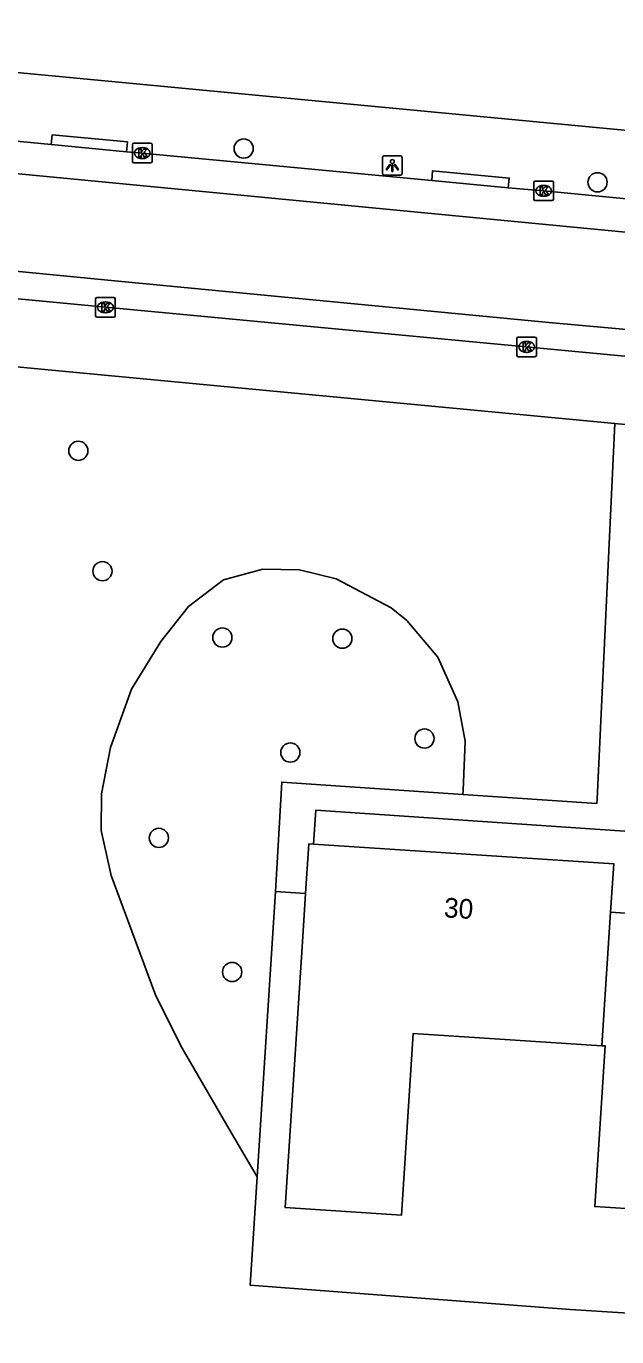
# Model space of a CAD drawing. Extents: x 162186 to 163152, y 385513 to 386513.
# Drawn here: x 162376.2 to 162406.3, y 385662.1 to 385728.8 of the extents above; entities that cross this region are included whole.
import ezdxf

# ---------------------------------------------------------------- set-up
doc = ezdxf.new("R2010")
doc.units = 0
for name, color, linetype in [('IMGEO_Boom', 7, 'Continuous'), ('IMGEO_Groenvoorziening', 7, 'Continuous'), ('IMGEO_Hek', 7, 'Continuous'), ('IMGEO_Kolk', 7, 'Continuous'), ('IMGEO_Lichtpunt', 7, 'Continuous'), ('IMGEO_Pand', 7, 'Continuous'), ('IMGEO_Pand_nummerreeks', 7, 'Continuous'), ('IMGEO_Rijbaan_lokaal_gesloten', 7, 'Continuous'), ('IMGEO_Voetpad_open', 7, 'Continuous')]:
    doc.layers.add(name, color=color, linetype=linetype)

msp = doc.modelspace()

# ---------------------------------------------------------------- linework, layer by layer
at = {"layer": 'IMGEO_Boom'}
for centre in [(162387.302, 385722.606), (162405.338, 385720.889), (162378.875, 385707.213), (162380.101, 385701.081), (162386.215, 385697.701), (162392.33, 385697.646), (162396.514, 385692.558), (162389.679, 385691.843), (162382.978, 385687.498), (162386.714, 385680.669)]:
    msp.add_circle(centre, 0.489, dxfattribs=at)
at = {"layer": 'IMGEO_Groenvoorziening'}
for points in [[(162387.984, 385670.231), (162386.684, 385672.464), (162384.164, 385676.792), (162382.828, 385679.457), (162380.547, 385685.589), (162380.037, 385687.875), (162380.06, 385689.742), (162380.514, 385692.105), (162381.59, 385695.078), (162383.085, 385697.506), (162384.492, 385699.286), (162386.268, 385700.648), (162388.274, 385701.184), (162390.153, 385701.148), (162392.02, 385700.694), (162394.825, 385699.214), (162395.608, 385698.57), (162397.201, 385696.708), (162398.223, 385694.425), (162398.585, 385692.432), (162398.483, 385689.932), (162398.474, 385689.715)], [(162388.916, 385684.762), (162387.984, 385670.231)], [(162426.034, 385662.09), (162420.61, 385662.431), (162417.446, 385662.63), (162403.936, 385663.481), (162387.631, 385664.722), (162387.984, 385670.231)]]:
    msp.add_lwpolyline(points, dxfattribs=at)
at = {"layer": 'IMGEO_Hek'}
msp.add_lwpolyline([(162403.936, 385663.481), (162417.446, 385662.63), (162420.61, 385662.431), (162426.034, 385662.09)], dxfattribs=at)
at = {"layer": 'IMGEO_Kolk'}
for p, q in [((162381.632, 385721.951), (162381.632, 385722.803)), ((162381.707, 385722.877), (162382.559, 385722.877)), ((162382.12, 385722.657), (162382.145, 385722.657)), ((162382.633, 385722.803), (162382.633, 385721.951)), ((162382.559, 385721.877), (162381.707, 385721.877)), ((162382.143, 385722.097), (162382.118, 385722.097)), ((162402.164, 385720.953), (162403.016, 385720.953)), ((162402.089, 385720.027), (162402.089, 385720.879)), ((162402.577, 385720.733), (162402.602, 385720.733)), ((162403.09, 385720.879), (162403.09, 385720.027)), ((162403.016, 385719.953), (162402.164, 385719.953)), ((162402.6, 385720.173), (162402.575, 385720.173)), ((162379.755, 385714.094), (162379.755, 385714.946)), ((162379.83, 385715.02), (162380.682, 385715.02)), ((162380.756, 385714.946), (162380.756, 385714.094)), ((162380.266, 385714.24), (162380.241, 385714.24)), ((162380.243, 385714.8), (162380.268, 385714.8)), ((162380.682, 385714.02), (162379.83, 385714.02)), ((162401.221, 385712.081), (162401.221, 385712.933)), ((162401.296, 385713.007), (162402.148, 385713.007)), ((162402.222, 385712.933), (162402.222, 385712.081)), ((162401.732, 385712.227), (162401.707, 385712.227)), ((162401.709, 385712.787), (162401.734, 385712.787)), ((162402.148, 385712.007), (162401.296, 385712.007))]:
    msp.add_line(p, q, dxfattribs=at)
for points in [[(162381.632, 385721.951), (162381.632, 385722.803)], [(162381.707, 385722.877), (162382.559, 385722.877)], [(162381.953, 385722.577), (162382.076, 385722.577), (162382.076, 385722.426), (162382.206, 385722.577), (162382.37, 385722.577), (162382.224, 385722.426), (162382.377, 385722.177), (162382.225, 385722.177), (162382.14, 385722.341), (162382.076, 385722.274), (162382.076, 385722.177), (162381.953, 385722.177), (162381.953, 385722.577)], [(162382.633, 385722.803), (162382.633, 385721.951)], [(162382.559, 385721.877), (162381.707, 385721.877)], [(162402.164, 385720.953), (162403.016, 385720.953)], [(162402.089, 385720.027), (162402.089, 385720.879)], [(162402.41, 385720.653), (162402.533, 385720.653), (162402.533, 385720.502), (162402.663, 385720.653), (162402.827, 385720.653), (162402.681, 385720.502), (162402.834, 385720.253), (162402.682, 385720.253), (162402.597, 385720.417), (162402.533, 385720.35), (162402.533, 385720.253), (162402.41, 385720.253), (162402.41, 385720.653)], [(162403.09, 385720.879), (162403.09, 385720.027)], [(162403.016, 385719.953), (162402.164, 385719.953)], [(162379.755, 385714.094), (162379.755, 385714.946)], [(162379.83, 385715.02), (162380.682, 385715.02)], [(162380.756, 385714.946), (162380.756, 385714.094)], [(162380.076, 385714.72), (162380.199, 385714.72), (162380.199, 385714.569), (162380.329, 385714.72), (162380.493, 385714.72), (162380.347, 385714.569), (162380.5, 385714.32), (162380.348, 385714.32), (162380.263, 385714.484), (162380.199, 385714.417), (162380.199, 385714.32), (162380.076, 385714.32), (162380.076, 385714.72)], [(162380.682, 385714.02), (162379.83, 385714.02)], [(162401.221, 385712.081), (162401.221, 385712.933)], [(162401.296, 385713.007), (162402.148, 385713.007)], [(162402.222, 385712.933), (162402.222, 385712.081)], [(162401.542, 385712.707), (162401.665, 385712.707), (162401.665, 385712.556), (162401.795, 385712.707), (162401.959, 385712.707), (162401.813, 385712.556), (162401.966, 385712.307), (162401.814, 385712.307), (162401.729, 385712.471), (162401.665, 385712.404), (162401.665, 385712.307), (162401.542, 385712.307), (162401.542, 385712.707)], [(162402.148, 385712.007), (162401.296, 385712.007)]]:
    msp.add_lwpolyline(points, dxfattribs=at)
for centre, start, end in [((162381.709, 385722.801), 91.55205, 178.44795), ((162381.709, 385722.801), 91.55205, 178.44795), ((162382.557, 385722.801), 1.55205, 88.44795), ((162382.557, 385722.801), 1.55205, 88.44795), ((162381.709, 385721.953), 181.55205, 268.44795), ((162381.709, 385721.953), 181.55205, 268.44795), ((162382.557, 385721.953), 271.55205, 358.44795), ((162382.557, 385721.953), 271.55205, 358.44795), ((162402.166, 385720.877), 91.55205, 178.44795), ((162402.166, 385720.877), 91.55205, 178.44795), ((162403.014, 385720.877), 1.55205, 88.44795), ((162403.014, 385720.877), 1.55205, 88.44795), ((162402.166, 385720.029), 181.55205, 268.44795), ((162402.166, 385720.029), 181.55205, 268.44795), ((162403.014, 385720.029), 271.55205, 358.44795), ((162403.014, 385720.029), 271.55205, 358.44795), ((162379.832, 385714.944), 91.55205, 178.44795), ((162379.832, 385714.944), 91.55205, 178.44795), ((162380.68, 385714.944), 1.55205, 88.44795), ((162380.68, 385714.944), 1.55205, 88.44795), ((162379.832, 385714.096), 181.55205, 268.44795), ((162379.832, 385714.096), 181.55205, 268.44795), ((162380.68, 385714.096), 271.55205, 358.44795), ((162380.68, 385714.096), 271.55205, 358.44795), ((162401.298, 385712.931), 91.55205, 178.44795), ((162401.298, 385712.931), 91.55205, 178.44795), ((162402.146, 385712.931), 1.55205, 88.44795), ((162402.146, 385712.931), 1.55205, 88.44795), ((162401.298, 385712.083), 181.55205, 268.44795), ((162401.298, 385712.083), 181.55205, 268.44795), ((162402.146, 385712.083), 271.55205, 358.44795), ((162402.146, 385712.083), 271.55205, 358.44795)]:
    msp.add_arc(centre, 0.0765, start, end, dxfattribs=at)
for centre, major_axis, ratio, start_param, end_param in [((162382.119, 385722.377), (-0.387, 0.002), 0.722429, 4.712389, 7.853982), ((162382.144, 385722.377), (-0.39, 0.002), 0.717154, 1.570796, 4.712389), ((162402.576, 385720.453), (-0.387, 0.002), 0.722429, 4.712389, 7.853982), ((162402.601, 385720.453), (-0.39, 0.002), 0.717154, 1.570796, 4.712389), ((162380.242, 385714.52), (-0.387, 0.002), 0.722429, 4.712389, 7.853982), ((162380.267, 385714.52), (-0.39, 0.002), 0.717154, 1.570796, 4.712389), ((162401.708, 385712.507), (-0.387, 0.002), 0.722429, 4.712389, 7.853982), ((162401.733, 385712.507), (-0.39, 0.002), 0.717154, 1.570796, 4.712389)]:
    msp.add_ellipse(centre, major_axis=major_axis, ratio=ratio, start_param=start_param, end_param=end_param, dxfattribs=at)
at = {"layer": 'IMGEO_Lichtpunt'}
for p, q in [((162395.281, 385722.24), (162394.473, 385722.24)), ((162395.281, 385722.24), (162394.473, 385722.24)), ((162394.379, 385722.145), (162394.379, 385721.338)), ((162394.379, 385722.145), (162394.379, 385721.338)), ((162395.375, 385721.338), (162395.375, 385722.145)), ((162395.375, 385721.338), (162395.375, 385722.145)), ((162394.473, 385721.244), (162395.281, 385721.244)), ((162394.473, 385721.244), (162395.281, 385721.244))]:
    msp.add_line(p, q, dxfattribs=at)
for points in [[(162394.753, 385721.809), (162394.792, 385721.781), (162394.604, 385721.519), (162394.566, 385721.546), (162394.753, 385721.809)], [(162394.855, 385721.761), (162394.902, 385721.761), (162394.902, 385721.439), (162394.855, 385721.439), (162394.855, 385721.761)], [(162394.965, 385721.781), (162395.003, 385721.808), (162395.19, 385721.546), (162395.151, 385721.518), (162394.965, 385721.781)]]:
    msp.add_lwpolyline(points, dxfattribs=at)
msp.add_circle((162394.878, 385721.943), 0.0994, dxfattribs=at)
for centre, start, end in [((162394.473, 385722.145), 90, 180), ((162394.473, 385722.145), 90, 180), ((162395.281, 385722.145), 0, 90), ((162395.281, 385722.145), 0, 90), ((162394.473, 385721.338), 180, 270), ((162394.473, 385721.338), 180, 270), ((162395.281, 385721.338), 270, 0), ((162395.281, 385721.338), 270, 360)]:
    msp.add_arc(centre, 0.0946, start, end, dxfattribs=at)
at = {"layer": 'IMGEO_Pand'}
for points in [[(162390.459, 385684.674), (162390.623, 385687.192), (162390.853, 385687.177)], [(162390.853, 385687.177), (162406.16, 385686.182), (162406, 385683.708)], [(162405.559, 385676.916), (162395.941, 385677.541), (162395.339, 385668.282), (162389.418, 385668.667), (162390.298, 385682.203), (162390.459, 385684.674)], [(162405.559, 385676.916), (162406, 385683.708)], [(162406, 385683.708), (162406.256, 385683.691), (162421.055, 385682.729)], [(162420.555, 385675.025), (162411.463, 385675.616), (162410.991, 385668.348), (162405.197, 385668.724), (162405.729, 385676.905), (162405.559, 385676.916)]]:
    msp.add_lwpolyline(points, dxfattribs=at)
at = {"layer": 'IMGEO_Rijbaan_lokaal_gesloten'}
for points in [[(162448.032, 385717.26), (162447.815, 385715.531), (162435.147, 385716.798), (162424.505, 385717.305), (162408.881, 385718.15), (162367.51, 385722.111), (162286.519, 385729.622), (162260.4, 385732.301)], [(162259.916, 385727.292), (162279.939, 385725.485), (162345.976, 385719.242), (162380.728, 385715.866), (162402.855, 385713.753), (162412.106, 385712.917), (162421.565, 385711.819), (162434.403, 385709.622), (162446.455, 385707.767), (162446.191, 385706.141)], [(162365.186, 385723.997), (162377.49, 385722.806)], [(162377.49, 385722.806), (162381.327, 385722.446)], [(162381.327, 385722.446), (162382.129, 385722.375), (162396.883, 385720.975)], [(162396.883, 385720.975), (162400.786, 385720.605)], [(162400.786, 385720.605), (162402.586, 385720.451), (162409.82, 385719.762), (162412.36, 385719.556), (162414.829, 385719.422), (162416.565, 385719.336)], [(162446.191, 385706.141), (162445.956, 385706.239), (162445.361, 385706.426), (162445.154, 385706.478), (162440.446, 385707.218), (162421.136, 385710.39), (162411.949, 385711.547), (162380.251, 385714.521), (162362.787, 385716.192), (162341.333, 385718.236), (162338.59, 385718.494)]]:
    msp.add_lwpolyline(points, dxfattribs=at)
at = {"layer": 'IMGEO_Voetpad_open'}
for points in [[(162337.549, 385730.101), (162341.556, 385729.721), (162447.49, 385719.675), (162447.817, 385719.644), (162448.146, 385719.642), (162448.474, 385719.67), (162448.798, 385719.727), (162449.115, 385719.812), (162449.424, 385719.926), (162449.721, 385720.066), (162450.004, 385720.233), (162450.272, 385720.424), (162450.521, 385720.638), (162450.75, 385720.874), (162450.957, 385721.13), (162451.141, 385721.402), (162451.299, 385721.69), (162451.431, 385721.992)], [(162377.49, 385722.806), (162377.536, 385723.303), (162381.373, 385722.943), (162381.327, 385722.446)], [(162396.883, 385720.975), (162396.93, 385721.472), (162400.833, 385721.102), (162400.786, 385720.605)], [(162337.261, 385715.127), (162341.099, 385714.759), (162406.222, 385708.608)], [(162406.222, 385708.608), (162405.311, 385689.494), (162405.303, 385689.255), (162398.474, 385689.715)], [(162406.222, 385708.608), (162407.268, 385708.509)], [(162398.474, 385689.715), (162389.239, 385690.338), (162388.916, 385684.762)], [(162390.853, 385687.177), (162390.974, 385688.905), (162439.214, 385685.637), (162439.168, 385685.165), (162439.767, 385685.103), (162439.709, 385684.491), (162440.32, 385684.442), (162440.275, 385683.921), (162442.338, 385683.769)], [(162388.916, 385684.762), (162390.459, 385684.674)]]:
    msp.add_lwpolyline(points, dxfattribs=at)

# ---------------------------------------------------------------- texts
at = {"layer": 'IMGEO_Pand_nummerreeks'}
msp.add_text('30', height=1, rotation=356.2815, dxfattribs=at).set_placement((162397.485, 385683.459))

doc.saveas('drawing.dxf')
